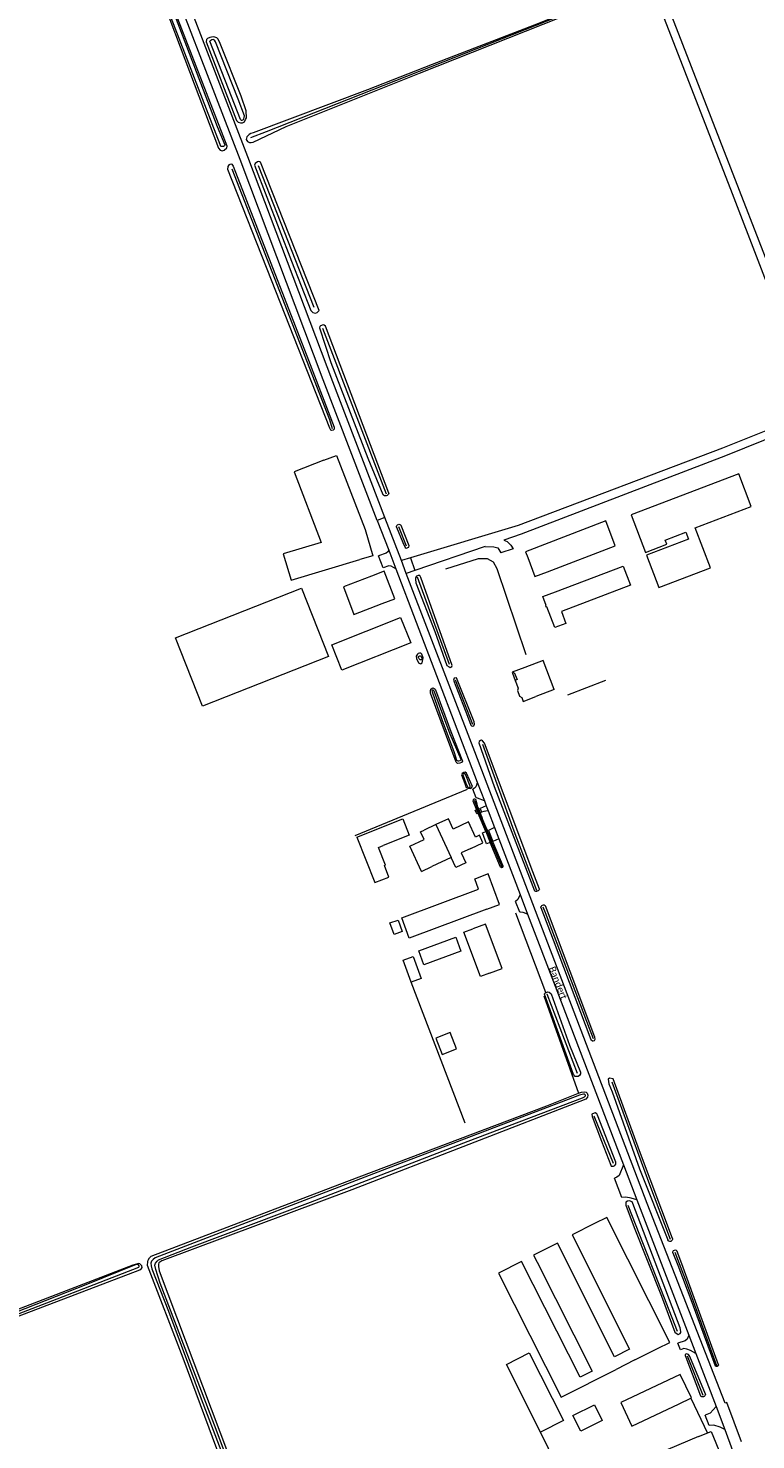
# Model space of a CAD drawing. Extents: x 177628 to 188968, y 384226 to 390673.
# Tile 344 of 393: x 186086 to 186355, y 386940 to 387462. Entities that reach past the tile are written whole.
import ezdxf

# ---------------------------------------------------------------- set-up
doc = ezdxf.new("R2010")
doc.units = 0
for name, color, linetype, lineweight in [('B01_D', 14, 'Continuous', 9), ('B01_F', 14, 'Continuous', 9), ('B01_T', 14, 'Continuous', 9), ('B02_D', 14, 'Continuous', 9), ('B02_F', 14, 'Continuous', 9), ('B02_T', 14, 'Continuous', 9), ('B03_F', 14, 'Continuous', 9), ('B04_F', 14, 'Continuous', 9), ('B07_D', 14, 'Continuous', 9), ('B11_S', 14, 'Continuous', 9), ('B14_F', 14, 'Continuous', 9), ('T02_F', 253, 'RASTER', 9), ('T03_F', 253, 'Continuous', 9), ('T03_T', 253, 'Continuous', 9), ('T04_F', 253, 'HAAG', 9), ('T07_F', 253, 'Continuous', 9), ('T09_F', 253, 'Continuous', 9), ('T22_D', 253, 'Continuous', 9), ('T22_F', 253, 'Continuous', 9), ('V00_F', 8, 'Continuous', 9), ('V00_T', 8, 'Continuous', 9), ('V06_F', 8, 'Continuous', 9), ('V06_T', 8, 'Continuous', 9), ('W01_F', 253, 'Continuous', 9), ('Z06', 7, 'Continuous', 9)]:
    doc.layers.add(name, color=color, linetype=linetype, lineweight=lineweight)
doc.styles.add('Legend', font='calibri.ttf')
doc.linetypes.add('HAAG', pattern='A,4,-1,[5,TOPOCAD.SHX,S=0.35,R=0,X=-0.35,Y=-0.35],-1', length=6)
doc.linetypes.add('RASTER', pattern='A,4,-1,[4,TOPOCAD.SHX,S=0.5,R=0,X=-0.5,Y=0],-1', length=6)

msp = doc.modelspace()

# ---------------------------------------------------------------- linework, layer by layer
at = {"layer": 'B01_D', "linetype": 'Continuous'}
for points in [[(186249.244, 387158.743), (186245.713, 387157.093)], [(186242.049, 387155.382), (186234.892, 387152.04)], [(186256.221, 387112.629), (186252.896, 387111.377), (186246.726, 387127.767), (186250.051, 387129.021)], [(186333.501, 386941.431), (186310.77, 386931.907), (186312.557, 386927.617), (186308.724, 386925.664), (186308.451, 386926.2), (186303.221, 386923.533), (186304.451, 386921.131)]]:
    msp.add_lwpolyline(points, dxfattribs=at)
at = {"layer": 'B01_F', "linetype": 'Continuous'}
for points in [[(186276.033, 387228.174), (186269.248, 387225.583)], [(186280.151, 387217.393), (186273.374, 387214.803)], [(186230.737, 387164.903), (186232.096, 387165.536)], [(186245.713, 387157.093), (186247.454, 387153.366), (186243.79, 387151.655), (186242.049, 387155.382)], [(186231.102, 387150.27), (186234.892, 387152.04)], [(186302.467, 386970.901), (186281.28, 387012.856), (186272.498, 387008.42)], [(186309.987, 386969.781), (186303.011, 386966.242)]]:
    msp.add_lwpolyline(points, dxfattribs=at)
at = {"layer": 'B01_T', "linetype": 'Continuous'}
for points in [[(186195.022, 387302.122), (186199.69, 387303.913), (186210.181, 387276.56), (186213.053, 387266.833), (186208.257, 387265.417)], [(186195.022, 387302.122), (186184.005, 387297.895), (186194.024, 387271.777), (186179.936, 387267.578), (186182.836, 387257.838), (186208.257, 387265.417)], [(186269.248, 387225.583), (186264.577, 387223.799), (186264.693, 387223.494)], [(186264.693, 387223.494), (186265.38, 387223.747), (186266.391, 387221.089), (186265.711, 387220.825)], [(186264.693, 387223.494), (186265.711, 387220.825)], [(186265.711, 387220.825), (186266.797, 387217.98), (186266.502, 387217.081), (186267.323, 387214.963), (186268.119, 387214.47), (186268.703, 387213.018), (186273.374, 387214.803)], [(186236.361, 387167.511), (186232.096, 387165.536)], [(186249.244, 387158.743), (186253.78, 387160.859), (186252.481, 387163.643), (186250.992, 387162.949), (186248.398, 387168.508), (186242.764, 387165.852), (186241.001, 387169.66), (186236.361, 387167.511)], [(186255.212, 387136.279), (186226.562, 387125.597), (186223.748, 387133.14), (186252.124, 387143.723), (186250.736, 387147.443), (186251.001, 387147.539)], [(186255.212, 387136.279), (186259.9, 387138.032), (186255.691, 387149.292), (186251.001, 387147.539)], [(186256.221, 387112.629), (186260.899, 387114.392), (186254.731, 387130.781), (186250.051, 387129.021)], [(186318.34, 386973.99), (186322.809, 386976.238), (186299.541, 387022.422), (186295.07, 387020.17)], [(186295.07, 387020.17), (186286.717, 387015.961), (186308.012, 386973.7)], [(186273.795, 387005.851), (186294.116, 386965.611), (186289.669, 386963.366), (186268.051, 387006.175), (186259.514, 387001.864), (186282.686, 386955.978), (186303.011, 386966.242)], [(186309.987, 386969.781), (186318.34, 386973.99)], [(186333.501, 386941.431), (186338.131, 386943.301), (186341.781, 386934.31), (186314.992, 386923.144), (186315.905, 386921.354), (186306.721, 386916.67), (186304.451, 386921.131)]]:
    msp.add_lwpolyline(points, dxfattribs=at)
at = {"layer": 'B02_D', "linetype": 'Continuous'}
msp.add_lwpolyline([(186212.641, 387259.321), (186202.191, 387255.312), (186206.091, 387245.142), (186216.541, 387249.15)], dxfattribs=at)
at = {"layer": 'B02_F', "linetype": 'Continuous'}
for points in [[(186207.209, 387162.896), (186224.154, 387169.604), (186226.522, 387163.623), (186216.926, 387159.824)], [(186230.102, 387120.911), (186243.718, 387125.921), (186245.603, 387120.799)]]:
    msp.add_lwpolyline(points, dxfattribs=at)
at = {"layer": 'B02_T', "linetype": 'Continuous'}
for points in [[(186270.323, 387266.179), (186273.019, 387259.172), (186277.691, 387260.969)], [(186216.541, 387249.15), (186221.211, 387250.942), (186217.311, 387261.111), (186212.641, 387259.321)], [(186196.646, 387229.606), (186150.066, 387211.261), (186140.124, 387236.504), (186186.704, 387254.849), (186196.646, 387229.606)], [(186282.764, 387246.306), (186284.462, 387241.846), (186280.369, 387240.286), (186277.432, 387248.001), (186277.21, 387247.915), (186277.016, 387248.423), (186277.181, 387248.486), (186275.935, 387251.758), (186280.617, 387253.54)], [(186330.667, 386955.676), (186330.818, 386955.748), (186326.712, 386964.419), (186322.191, 386962.278)], [(186322.191, 386962.278), (186304.705, 386953.997), (186308.811, 386945.327), (186326.301, 386953.609)], [(186326.301, 386953.609), (186330.667, 386955.676)], [(186289.917, 386943.419), (186287, 386949.232), (186294.97, 386953.215), (186297.884, 386947.417)]]:
    msp.add_lwpolyline(points, dxfattribs=at)
at = {"layer": 'B03_F', "linetype": 'Continuous'}
msp.add_lwpolyline([(186201.622, 387224.538), (186197.906, 387233.883), (186223.351, 387244), (186227.067, 387234.655), (186201.622, 387224.538)], dxfattribs=at)
at = {"layer": 'B04_F', "linetype": 'Continuous'}
for points in [[(186252.017, 387171.672), (186251.469, 387171.467), (186250.918, 387172.85), (186251.454, 387173.027)], [(186251.454, 387173.027), (186251.895, 387173.174)], [(186251.895, 387173.174), (186252.241, 387173.288)], [(186252.241, 387173.288), (186252.756, 387173.459), (186253.26, 387172.138), (186252.715, 387171.934)], [(186252.422, 387171.824), (186252.017, 387171.672)], [(186252.715, 387171.934), (186252.422, 387171.824)], [(186256.465, 387160.97), (186255.138, 387160.418), (186253.648, 387164.483), (186254.802, 387164.972)], [(186254.802, 387164.972), (186255.158, 387165.124)], [(186255.158, 387165.124), (186255.403, 387165.227)], [(186255.403, 387165.227), (186255.831, 387165.409), (186257.382, 387161.351), (186257.255, 387161.298)], [(186256.849, 387161.129), (186256.465, 387160.97)], [(186257.255, 387161.298), (186256.849, 387161.129)]]:
    msp.add_lwpolyline(points, dxfattribs=at)
at = {"layer": 'B07_D', "linetype": 'Continuous'}
msp.add_lwpolyline([(186236.361, 387167.511), (186242.049, 387155.382)], dxfattribs=at)
at = {"layer": 'B11_S', "linetype": 'Continuous'}
for points in [[(186280.151, 387217.393), (186276.033, 387228.174)], [(186231.102, 387150.27), (186226.757, 387159.601), (186232.056, 387162.069), (186230.737, 387164.903)], [(186272.498, 387008.42), (186273.795, 387005.851)], [(186308.012, 386973.7), (186302.467, 386970.901)]]:
    msp.add_lwpolyline(points, dxfattribs=at)
at = {"layer": 'B14_F', "linetype": 'Continuous'}
for points in [[(186308.628, 387281.984), (186313.914, 387268.1), (186321.755, 387271.084), (186321.171, 387272.618), (186328.791, 387275.518), (186329.761, 387272.97), (186314.3, 387267.086), (186318.857, 387255.117), (186337.886, 387262.362), (186332.242, 387277.187), (186352.916, 387285.058), (186348.332, 387297.1), (186308.628, 387281.984)], [(186277.691, 387260.969), (186302.659, 387270.572), (186299.15, 387279.695), (186269.509, 387268.295), (186270.323, 387266.179)], [(186280.617, 387253.54), (186305.611, 387263.053), (186308.287, 387256.023), (186282.764, 387246.306)], [(186207.209, 387162.896), (186213.853, 387146.112), (186219.03, 387148.161), (186217.364, 387152.371), (186217.703, 387152.505)], [(186217.703, 387152.505), (186215.228, 387159.103), (186216.926, 387159.824)], [(186222.388, 387132.28), (186223.952, 387128.033), (186220.981, 387126.938), (186219.416, 387131.185), (186222.388, 387132.28)], [(186245.603, 387120.799), (186231.987, 387115.789), (186230.102, 387120.911)], [(186227.284, 387109.343), (186224.289, 387117.417), (186227.928, 387118.767), (186230.923, 387110.693), (186227.284, 387109.343)], [(186241.63, 387090.727), (186236.4, 387088.689), (186238.748, 387082.663), (186243.978, 387084.701), (186241.63, 387090.727)], [(186262.427, 386968.117), (186270.844, 386972.375), (186283.501, 386947.354), (186275.084, 386943.096)], [(186275.084, 386943.096), (186262.427, 386968.117)], [(186297.884, 386947.417), (186289.917, 386943.419)]]:
    msp.add_lwpolyline(points, dxfattribs=at)
at = {"layer": 'T02_F', "linetype": 'RASTER'}
for points in [[(186206.562, 387163.568), (186248.059, 387180.637)], [(186247.156, 387057.286), (186227.284, 387109.343)]]:
    msp.add_lwpolyline(points, dxfattribs=at)
at = {"layer": 'T03_F', "linetype": 'Continuous'}
for points in [[(186285.117, 387215.443), (186299.177, 387220.923)], [(186295.548, 386901.408), (186275.084, 386943.096)]]:
    msp.add_lwpolyline(points, dxfattribs=at)
at = {"layer": 'T03_T', "linetype": 'Continuous'}
for points in [[(186276.279, 387104.229), (186289.147, 387068.309)], [(186330.667, 386955.676), (186336.785, 386942.757)]]:
    msp.add_lwpolyline(points, dxfattribs=at)
at = {"layer": 'T04_F', "linetype": 'HAAG'}
for points in [[(186269.81, 387230.296), (186259.056, 387262.056), (186257.721, 387264.539), (186255.467, 387265.706), (186252.038, 387265.724), (186239.987, 387261.886)], [(186277.063, 387105.452), (186265.951, 387134.771)]]:
    msp.add_lwpolyline(points, dxfattribs=at)
at = {"layer": 'T07_F', "linetype": 'Continuous'}
for points in [[(186282.129, 387466.198), (186173.667, 387423.442), (186167.845, 387421.245)], [(186160.937, 387409.819), (186197.015, 387317.17), (186198.09, 387313.904)], [(186170.743, 387411.001), (186191.303, 387358.726)], [(186194.423, 387350.887), (186217.987, 387289.702)], [(186222.612, 387277.695), (186225.398, 387270.46)], [(186229.409, 387259.024), (186241.262, 387226.854)], [(186243.539, 387221.073), (186249.909, 387204.599)], [(186253.618, 387197.302), (186265.209, 387165.205), (186273.589, 387143.32)], [(186250.57, 387176.572), (186251.895, 387173.174)], [(186252.422, 387171.824), (186251.895, 387173.174)], [(186252.422, 387171.824), (186252.725, 387171.045), (186254.034, 387167.78), (186255.158, 387165.124)], [(186256.849, 387161.129), (186255.158, 387165.124)], [(186256.849, 387161.129), (186260.728, 387151.963)], [(186275.95, 387137.156), (186276.732, 387135.114), (186293.063, 387092.322), (186294.563, 387088.476)], [(186288.786, 387075.529), (186277.51, 387104.93)], [(186301.42, 387072.487), (186314.949, 387035.621), (186322.96, 387014.382)], [(186301.999, 387042.346), (186294.868, 387059.852)], [(186325.717, 386980.3), (186314.511, 387009.026), (186307.465, 387026.84)], [(186324.771, 387009.579), (186328.892, 386998.654), (186340.176, 386967.745)], [(186329.298, 386971.255), (186335.027, 386956.767)]]:
    msp.add_lwpolyline(points, dxfattribs=at)
at = {"layer": 'T09_F', "linetype": 'Continuous'}
for points in [[(186130.997, 387483.435), (186134.547, 387474.145), (186156.072, 387417.357), (186156.598, 387416.668), (186157.386, 387416.436), (186158.179, 387416.721), (186159.047, 387417.496), (186159.246, 387418.097), (186121.919, 387514.559), (186121.033, 387515.551), (186120.529, 387515.791), (186119.715, 387515.555), (186119.012, 387515.194), (186118.917, 387514.352), (186119.682, 387512.048), (186130.997, 387483.435)], [(186168.885, 387419.636), (186181.081, 387425.375), (186230.318, 387445.069), (186282.591, 387465.834), (186282.783, 387466.035), (186282.878, 387466.275), (186282.719, 387466.644), (186282.249, 387466.72), (186274.266, 387463.474), (186235.032, 387448.335), (186211.086, 387438.957), (186168.833, 387423.073), (186168, 387422.793)], [(186152.779, 387458.254), (186151.96, 387457.94), (186151.597, 387457.584), (186151.446, 387456.644), (186162.683, 387427.684)], [(186162.683, 387427.684), (186163.306, 387427.072), (186164.128, 387426.743), (186164.836, 387426.776), (186165.626, 387427.2), (186166.044, 387427.961), (186166.417, 387428.677), (186166.308, 387431.238), (186164.407, 387436.566), (186156.698, 387456.076), (186155.866, 387457.654), (186155.348, 387458.204), (186154.254, 387458.508), (186153.471, 387458.46), (186152.779, 387458.254)], [(186168, 387422.793), (186167.362, 387422.412), (186166.535, 387421.567), (186166.219, 387420.594), (186166.719, 387419.864), (186167.435, 387419.491), (186168.083, 387419.511), (186168.885, 387419.636)], [(186183.05, 387375.732), (186190.194, 387357.482), (186190.949, 387356.672), (186191.869, 387356.42), (186192.485, 387356.686), (186193.197, 387357.48), (186171.597, 387412.24), (186171.274, 387412.425), (186170.912, 387412.512), (186170.472, 387412.404), (186169.603, 387411.785), (186169.302, 387411.169), (186183.05, 387375.732)], [(186175.672, 387368.615), (186159.515, 387409.511), (186159.581, 387410.684), (186160.042, 387411.341), (186160.573, 387411.57), (186161.015, 387411.475), (186161.424, 387410.792), (186189.315, 387339.117), (186198.75, 387314.33), (186198.807, 387313.668), (186198.456, 387313.287), (186197.925, 387313.058), (186197.51, 387313.223), (186197.156, 387314.043), (186175.672, 387368.615)], [(186218.939, 387289.91), (186195.607, 387351.705), (186195.127, 387352.066), (186194.696, 387352.124), (186193.778, 387351.809), (186193.465, 387351.593), (186193.369, 387351.064), (186197.517, 387338.254), (186211.236, 387302.886), (186216.824, 387289.447)], [(186221.841, 387277.383), (186224.162, 387271.8), (186224.989, 387269.885), (186225.341, 387269.631), (186226.367, 387270.074), (186226.522, 387270.466), (186223.548, 387278.073)], [(186235.987, 387238.821), (186240.461, 387226.256), (186241.27, 387225.768), (186241.661, 387225.611), (186242.231, 387225.9), (186242.372, 387226.33), (186230.787, 387258.845), (186230.448, 387259.533), (186229.862, 387259.607), (186229.236, 387259.34), (186228.815, 387258.699), (186228.82, 387258.146), (186229.023, 387256.799), (186235.987, 387238.821)], [(186231.643, 387229.188), (186231.246, 387230.506), (186230.769, 387230.815), (186230.279, 387230.89), (186229.823, 387230.751), (186229.527, 387230.508), (186229.06, 387229.734), (186229.2, 387228.878), (186229.908, 387227.237), (186230.647, 387226.983), (186230.937, 387227.108), (186231.254, 387227.303), (186231.643, 387229.188)], [(186248.066, 387207.533), (186249.298, 387204.313), (186249.51, 387204.033), (186249.845, 387203.899), (186250.426, 387204.054), (186250.707, 387204.589), (186250.53, 387205.439), (186244.037, 387221.768), (186243.132, 387221.613), (186242.934, 387220.882), (186248.066, 387207.533)], [(186241.857, 387201.932), (186246.232, 387190.994), (186245.895, 387190.448), (186245.247, 387190.226), (186244.343, 387190.065), (186243.879, 387190.609), (186234.436, 387216.079), (186234.392, 387216.976), (186234.57, 387217.625), (186235.011, 387217.93), (186235.439, 387218), (186236.096, 387217.539), (186236.616, 387216.333), (186241.857, 387201.932)], [(186274.626, 387143.675), (186272.211, 387150.125), (186254.354, 387197.584), (186253.647, 387198.485), (186253.184, 387198.704), (186252.832, 387198.554), (186252.356, 387198.259), (186252.288, 387197.768), (186257.932, 387181.586), (186270.933, 387147.916), (186272.808, 387143.053)], [(186247.061, 387182.706), (186247.637, 387181.237), (186248.328, 387180.962), (186249.219, 387180.889), (186249.46, 387180.993), (186249.873, 387181.629), (186247.749, 387186.553), (186247.251, 387186.91), (186246.678, 387186.778), (186246.092, 387186.41), (186245.852, 387185.906), (186247.061, 387182.706)], [(186250.074, 387176.348), (186251.454, 387173.027)], [(186251.454, 387173.027), (186252.017, 387171.672)], [(186254.802, 387164.972), (186252.017, 387171.672)], [(186254.802, 387164.972), (186256.465, 387160.97)], [(186260.286, 387151.775), (186256.465, 387160.97)], [(186257.255, 387161.298), (186257.384, 387161.041)], [(186257.384, 387161.041), (186261.149, 387152.32)], [(186275.184, 387136.892), (186279.785, 387124.963), (186293.683, 387088.209), (186294.257, 387087.621), (186294.525, 387087.643), (186294.956, 387087.826), (186295.27, 387088.283), (186295.087, 387089.038), (186276.94, 387137.496)], [(186285.72, 387086.075), (186289.796, 387076.096), (186289.805, 387075.412), (186289.489, 387074.818), (186288.951, 387074.471), (186287.868, 387074.462), (186287.224, 387075.158), (186276.583, 387104.863), (186276.699, 387105.257), (186277.063, 387105.452)], [(186277.063, 387105.452), (186277.257, 387105.555), (186277.74, 387105.763), (186278.32, 387105.613), (186278.943, 387104.966), (186285.72, 387086.075)], [(186323.795, 387014.645), (186311.711, 387046.971), (186301.884, 387073.624), (186300.6, 387073.816), (186300.085, 387073.505), (186300.338, 387071.717), (186301.572, 387068.821), (186311.629, 387040.325), (186322.081, 387014.106)], [(186289.147, 387068.309), (186290.22, 387068.732), (186291.482, 387068.868), (186291.967, 387068.673), (186292.251, 387068.277), (186292.61, 387067.569), (186292.4, 387066.849), (186291.837, 387066.15), (186205.26, 387032.659), (186135.118, 387006.398), (186134.007, 387005.638), (186133.811, 387005.153), (186133.81, 387004.349), (186134.062, 387002.677), (186159.676, 386934.727)], [(186183.855, 386860.311), (186142.956, 386970.479), (186129.83, 387004.662), (186129.896, 387006.125), (186130.043, 387006.589), (186130.572, 387007.504), (186131.156, 387008.154), (186203.408, 387035.658), (186277.444, 387063.692), (186289.147, 387068.309)], [(186297.654, 387050.605), (186301.039, 387041.716), (186301.232, 387041.396), (186302.085, 387041.415), (186302.571, 387041.622), (186302.932, 387042.121), (186302.878, 387042.786), (186296.087, 387060.212), (186295.832, 387060.677), (186295.264, 387061.066), (186294.952, 387060.991), (186294.078, 387060.618), (186294.187, 387059.689), (186297.654, 387050.605)], [(186319.776, 386993.278), (186324.767, 386980.079), (186325.528, 386979.37), (186325.944, 386979.203), (186326.624, 386979.493), (186326.93, 386979.853), (186326.958, 386980.324), (186326.635, 386981.621), (186309.209, 387027.518), (186308.94, 387028.15), (186307.998, 387028.61), (186307.256, 387028.466), (186306.548, 387028.107), (186306.622, 387026.99), (186309.668, 387018.76), (186319.776, 386993.278)], [(186323.972, 387009.362), (186325.793, 387004.793), (186330.962, 386991.136), (186339.618, 386967.574)], [(186340.894, 386967.966), (186327.291, 387005.292), (186325.604, 387009.806)], [(186014.783, 386962.687), (185968.478, 386945.546), (185967.679, 386944.862), (185967.526, 386944.682), (185967.434, 386943.954), (185967.724, 386943.274), (185968.236, 386942.746), (185969.594, 386942.521), (185985.681, 386949.086), (186031.155, 386966.561), (186126.953, 387003.062), (186127.599, 387003.566), (186127.767, 387003.982), (186127.657, 387004.509), (186126.924, 387005.287), (186126.577, 387005.427), (186124.385, 387004.78), (186014.783, 386962.687)], [(186336.01, 386957.082), (186330.217, 386971.089), (186329.789, 386971.825), (186328.971, 386971.993), (186328.582, 386971.827), (186328.512, 386971.453), (186328.781, 386970.822), (186332.42, 386961.065), (186334.236, 386956.514)]]:
    msp.add_lwpolyline(points, dxfattribs=at)
at = {"layer": 'T09_F', "linetype": 'Continuous', "extrusion": (0, 0, -1)}
for centre, radius, start, end in [((-186217.787, 387290.11), 1.169, 189.86086, 325.44319), ((-186222.777, 387277.524), 0.947, 351.43564, 144.54548), ((-186344.98, 387204.934), 97.989, 341.15851, 343.29847), ((-186349.554, 387206.595), 102.855, 340.30661, 341.10575), ((-186344.015, 387204.595), 96.964, 333.47895, 336.04579), ((-186260.671, 387152.12), 0.518, 157.31455, 318.13916), ((-186273.501, 387143.996), 1.17, 195.91883, 306.30602), ((-186276.164, 387136.897), 0.98, 359.71521, 142.32209), ((-186322.922, 387014.425), 0.9, 165.86017, 339.22633), ((-186324.796, 387009.554), 0.846, 346.85543, 162.70564), ((-186340.194, 386967.971), 0.7, 180.39187, 325.45317), ((-186335.025, 386957.104), 0.985, 181.28573, 323.20618)]:
    msp.add_arc(centre, radius, start, end, dxfattribs=at)
at = {"layer": 'T09_F', "linetype": 'Continuous'}
for centre, radius, start, end in [((186250.651, 387176.431), 0.583, 35.88314, 188.18931), ((186344.145, 387204.685), 97.119, 199.70782, 203.97157)]:
    msp.add_arc(centre, radius, start, end, dxfattribs=at)
at = {"layer": 'T22_D', "linetype": 'Continuous'}
msp.add_lwpolyline([(186226.942, 387266.058), (186228.577, 387261.395)], dxfattribs=at)
at = {"layer": 'T22_F', "linetype": 'Continuous'}
for points in [[(186216.847, 387262.399), (186215.164, 387266.805)], [(186264.916, 387269.453), (186260.39, 387267.912)], [(186251.259, 387177.378), (186250.012, 387180.64)], [(186267.376, 387135.192), (186265.873, 387139.124)], [(186305.145, 387029.834), (186302.435, 387036.905)], [(186326.751, 386973.466), (186325.803, 386975.94)], [(186337.406, 386945.532), (186335.976, 386949.352)]]:
    msp.add_lwpolyline(points, dxfattribs=at)
at = {"layer": 'V00_F', "linetype": 'Continuous'}
for points in [[(186218.931, 387268.885), (186218.675, 387268.24), (186218.048, 387267.836), (186215.164, 387266.805)], [(186221.532, 387262.078), (186219.823, 387262.944), (186219.033, 387263.071), (186216.847, 387262.399)], [(186251.666, 387183.202), (186251.374, 387182.109), (186251.13, 387181.495), (186250.659, 387180.935), (186250.012, 387180.64)], [(186254.314, 387176.271), (186251.759, 387177.357), (186251.259, 387177.378)], [(186255.007, 387174.457), (186252.756, 387173.459)], [(186255.693, 387172.662), (186254.89, 387172.519), (186254.068, 387172.419), (186253.26, 387172.138)], [(186258.048, 387166.498), (186255.831, 387165.409)], [(186259.651, 387162.301), (186257.382, 387161.351)], [(186267.499, 387141.76), (186266.657, 387139.819), (186265.873, 387139.124)], [(186270.269, 387134.509), (186268.709, 387135.057), (186267.672, 387135.221), (186267.376, 387135.192)]]:
    msp.add_lwpolyline(points, dxfattribs=at)
at = {"layer": 'V00_T', "linetype": 'Continuous'}
for points in [[(186217.501, 387280.962), (186214.711, 387279.932)], [(186214.711, 387279.932), (186218.931, 387268.885)], [(186223.614, 387265.063), (186217.501, 387280.962)], [(186218.931, 387268.885), (186221.532, 387262.078)], [(186221.532, 387262.078), (186251.666, 387183.202)], [(186225.436, 387260.325), (186223.614, 387265.063)], [(186343.349, 386953.835), (186314.521, 387027.583), (186250.761, 387194.463), (186225.436, 387260.325)], [(186251.666, 387183.202), (186254.314, 387176.271)], [(186254.314, 387176.271), (186255.007, 387174.457)], [(186255.007, 387174.457), (186255.693, 387172.662)], [(186255.693, 387172.662), (186258.048, 387166.498)], [(186258.048, 387166.498), (186259.651, 387162.301)], [(186259.651, 387162.301), (186267.499, 387141.76)], [(186267.499, 387141.76), (186270.269, 387134.509)], [(186270.269, 387134.509), (186281.061, 387106.262), (186305.751, 387041.847)], [(186305.751, 387041.847), (186310.716, 387028.893)], [(186310.716, 387028.893), (186329.871, 386978.92)], [(186329.871, 386978.92), (186332.478, 386972.118)], [(186332.478, 386972.118), (186339.96, 386952.588)], [(186349.296, 386939.505), (186343.942, 386954.053), (186343.349, 386953.835)], [(186339.96, 386952.588), (186343.139, 386944.093)], [(186343.139, 386944.093), (186346.062, 386936.281)]]:
    msp.add_lwpolyline(points, dxfattribs=at)
at = {"layer": 'V06_F', "linetype": 'Continuous'}
for points in [[(186198.323, 387331.124), (186166.846, 387414.26), (186133.95, 387499.704), (186104.693, 387573.351), (186076.687, 387645.159), (186041.932, 387735.972), (186007.888, 387823.898), (185976.85, 387906.223)], [(186194.717, 387331.856), (186164.046, 387413.186), (186131.156, 387498.612), (186101.901, 387572.253), (186073.889, 387644.077), (186039.132, 387734.894), (186005.096, 387822.802), (185981.49, 387880.736)], [(186371.781, 387688.652), (186258.296, 387642.386), (186256.823, 387639.476), (186256.242, 387635.756), (186256.475, 387632.639), (186256.958, 387629.521), (186345.851, 387400.654), (186376.891, 387320.414), (186342.328, 387306.56), (186266.781, 387277.974)], [(186536.43, 387430.603), (186363.096, 387364.39), (186348.649, 387401.738), (186259.872, 387630.303), (186259.457, 387632.981), (186259.26, 387635.634), (186259.713, 387638.544), (186260.466, 387640.03), (186373.421, 387686.292)], [(186492.48, 386999.253), (186446.461, 387133.191), (186394.475, 387274.956), (186377.973, 387317.616), (186343.414, 387303.764), (186267.951, 387274.802)], [(186261.557, 387272.625), (186262.783, 387272.132), (186264.148, 387270.76), (186264.916, 387269.453)], [(186254.649, 387270.272), (186257.763, 387270.114), (186259.253, 387269.733), (186260.39, 387267.912)], [(186305.751, 387041.847), (186304.089, 387037.867), (186303.234, 387037.245), (186302.435, 387036.905)], [(186310.716, 387028.893), (186308.627, 387029.553), (186306.589, 387029.89), (186305.145, 387029.834)], [(186329.871, 386978.92), (186329.316, 386977.392), (186328.535, 386976.801), (186325.803, 386975.94)], [(186332.478, 386972.118), (186330.452, 386973.235), (186329.102, 386973.779), (186327.979, 386973.99), (186326.751, 386973.466)], [(186339.96, 386952.588), (186337.75, 386950.097), (186335.976, 386949.352)], [(186343.139, 386944.093), (186341.414, 386944.908), (186339.118, 386945.652), (186337.406, 386945.532)]]:
    msp.add_lwpolyline(points, dxfattribs=at)
at = {"layer": 'V06_T', "linetype": 'Continuous'}
for points in [[(186214.711, 387279.932), (186194.717, 387331.856)], [(186217.501, 387280.962), (186198.323, 387331.124)], [(186266.781, 387277.974), (186226.942, 387266.058)], [(186267.951, 387274.802), (186261.557, 387272.625)], [(186254.649, 387270.272), (186228.577, 387261.395)], [(186226.942, 387266.058), (186223.614, 387265.063)], [(186228.577, 387261.395), (186225.436, 387260.325)]]:
    msp.add_lwpolyline(points, dxfattribs=at)
at = {"layer": 'W01_F', "linetype": 'Continuous'}
for points in [[(186138.536, 387465.615), (186124.154, 387503.72), (186119.698, 387514.434), (186119.785, 387514.749), (186119.999, 387514.898), (186120.234, 387514.999), (186120.664, 387514.906), (186140.051, 387466.102), (186155.5, 387425.395), (186158.415, 387418.637), (186158.302, 387418.254), (186157.927, 387418.092), (186157.531, 387417.977), (186156.94, 387418.056), (186156.657, 387418.713), (186138.536, 387465.615)], [(186164.137, 387427.99), (186164.39, 387427.805), (186164.751, 387427.769), (186165.206, 387427.973), (186165.406, 387428.286), (186165.564, 387428.72), (186165.589, 387429.351), (186163.234, 387435.485), (186154.891, 387456.705), (186154.525, 387457.328), (186154.076, 387457.501), (186153.578, 387457.418), (186153.154, 387457.245), (186152.805, 387456.954)], [(186164.137, 387427.99), (186152.805, 387456.954)], [(186230.197, 387228.783), (186229.994, 387229.252), (186229.947, 387229.621), (186230.208, 387229.789), (186230.442, 387229.891), (186230.557, 387229.884), (186230.778, 387229.757), (186230.967, 387229.449), (186231.129, 387229.074), (186231.177, 387228.705), (186230.956, 387228.442), (186230.768, 387228.361), (186230.607, 387228.347), (186230.197, 387228.783)], [(186243.194, 387194.144), (186244.02, 387191.327), (186244.531, 387191.047), (186244.92, 387191.048), (186245.41, 387191.203), (186245.731, 387191.62), (186241.674, 387200.892), (186235.729, 387216.864), (186235.561, 387217.125), (186235.406, 387217.225), (186235.178, 387217.238), (186234.917, 387217.07), (186235.025, 387216.56), (186238.621, 387206.421), (186243.194, 387194.144)], [(186247.456, 387182.846), (186248.151, 387181.364), (186248.387, 387181.076), (186248.595, 387181.11), (186249.064, 387181.313), (186249.11, 387181.722), (186247.442, 387185.846), (186247.234, 387186.201), (186246.857, 387186.428), (186246.555, 387186.354), (186246.322, 387185.863), (186247.456, 387182.846)], [(186171.964, 386899.474), (186154.51, 386945.731), (186134.425, 386998.103), (186132.803, 387003.185), (186132.439, 387004.737), (186132.713, 387005.559), (186133.327, 387006.281), (186133.881, 387006.761), (186146.193, 387011.517), (186189.992, 387028.059), (186248.286, 387050.531), (186290.64, 387066.648), (186291.26, 387066.911), (186291.64, 387067.29), (186291.651, 387067.457), (186291.563, 387067.664), (186291.256, 387067.939), (186290.99, 387067.989), (186289.5, 387067.544), (186222.988, 387042.222), (186132.671, 387007.438), (186131.914, 387006.926), (186131.202, 387006.243), (186131.033, 387005.494), (186131.119, 387004.528), (186131.431, 387003.414), (186137.529, 386987.825), (186149.647, 386955.367), (186165.119, 386914.907)], [(185993.699, 386954.29), (185969.575, 386945.05), (185969.266, 386944.861), (185969.093, 386944.619), (185969.161, 386944.203), (185969.276, 386943.807), (185969.592, 386943.332), (185970.028, 386943.353), (185986.876, 386950.622), (186032.224, 386967.572), (186100.212, 386993.845), (186126.522, 387004.084), (186126.717, 387004.279), (186126.642, 387004.581), (186126.278, 387005.036), (186125.634, 387004.981), (186106.988, 386997.492), (186058.317, 386978.441), (185993.699, 386954.29)]]:
    msp.add_lwpolyline(points, dxfattribs=at)

# ---------------------------------------------------------------- texts
at = {"layer": 'Z06', "linetype": 'Continuous', "style": 'Legend'}
msp.add_text('Bandert', height=2.5, rotation=291.35438, dxfattribs=at).set_placement((186278.096, 387114.533))

doc.saveas('drawing.dxf')
